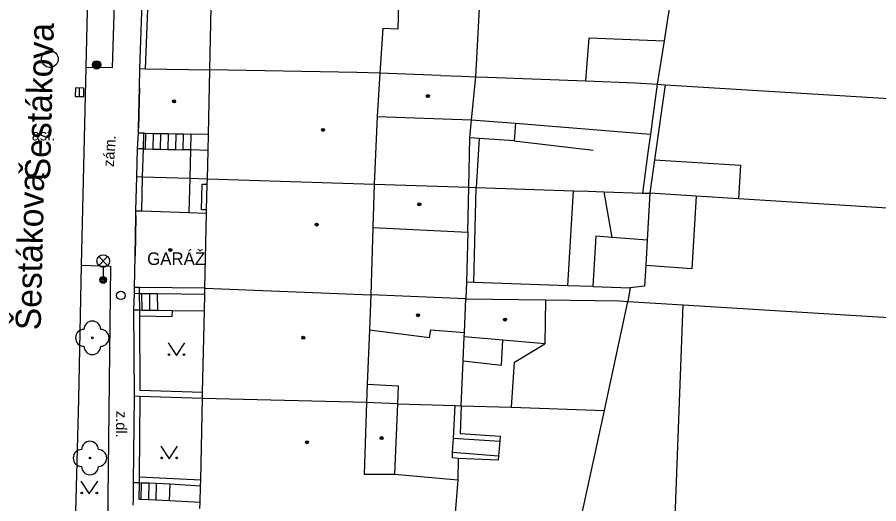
# Model space of a CAD drawing. Extents: x -596024 to -594475, y -1163820 to -1161957.
# Drawn here: x -595804.3 to -595752.9, y -1163049 to -1163020 of the extents above; entities that cross this region are included whole.
import ezdxf

# ---------------------------------------------------------------- set-up
doc = ezdxf.new("R2010")
doc.units = 0
for name, color, linetype in [('Level 10', 7, 'Continuous'), ('Level 11', 7, 'Continuous'), ('Level 22', 7, 'Continuous'), ('Level 25', 7, 'Continuous'), ('Level 27', 7, 'Continuous'), ('Level 28', 7, 'Continuous'), ('Level 33', 7, 'Continuous'), ('Level 36', 7, 'Continuous'), ('Level 39', 7, 'Continuous'), ('Level 40', 7, 'Continuous'), ('Level 41', 7, 'Continuous'), ('Level 49', 7, 'Continuous'), ('Level 5', 7, 'Continuous'), ('Level 50', 7, 'Continuous'), ('Level 6', 7, 'Continuous'), ('Level 7', 7, 'Continuous')]:
    doc.layers.add(name, color=color, linetype=linetype)

msp = doc.modelspace()

# ---------------------------------------------------------------- linework, layer by layer
at = {"layer": 'Level 10'}
for points in [[(-595799.88, -1163010.34), (-595800.17, -1163023.04)], [(-595800.17, -1163023.04), (-595800.46, -1163034.82)], [(-595800.46, -1163034.82), (-595800.62, -1163042.8), (-595800.83, -1163051.01)]]:
    msp.add_lwpolyline(points, dxfattribs=at)
at = {"layer": 'Level 11'}
for points in [[(-595776.93, -1163023.59), (-595776.6, -1163017.25)], [(-595765.11, -1163017.68), (-595765.52, -1163020.28), (-595765.7, -1163021.44), (-595766.12, -1163024.03)], [(-595798.47, -1163018.57), (-595798.6, -1163023.05), (-595800.17, -1163023.04)], [(-595770.38, -1163023.83), (-595770.18, -1163021.27), (-595765.7, -1163021.44)], [(-595776.93, -1163023.59), (-595776.24, -1163023.62)], [(-595776.24, -1163023.62), (-595770.38, -1163023.83), (-595767.41, -1163023.94)], [(-595767.41, -1163023.94), (-595766.12, -1163024.03)], [(-595766.12, -1163024.03), (-595766.52, -1163027), (-595766.67, -1163028.1), (-595766.99, -1163030.52)], [(-595765.65, -1163024.06), (-595766.27, -1163028.53), (-595766.55, -1163030.52)], [(-595766.12, -1163024.03), (-595765.65, -1163024.06)], [(-595765.65, -1163024.06), (-595746.77, -1163025.21)], [(-595777.28, -1163027.22), (-595777.18, -1163026.15)], [(-595777.18, -1163026.15), (-595774.56, -1163026.35), (-595774.64, -1163027.4), (-595776.74, -1163027.26)], [(-595774.56, -1163026.35), (-595766.52, -1163027)], [(-595796.61, -1163026.95), (-595796.64, -1163027.88)], [(-595796.17, -1163026.96), (-595796.19, -1163027.89)], [(-595795.72, -1163026.97), (-595795.74, -1163027.9)], [(-595795.27, -1163026.97), (-595795.29, -1163027.91)], [(-595794.82, -1163026.98), (-595794.84, -1163027.92)], [(-595794.37, -1163026.99), (-595794.39, -1163027.93)], [(-595793.92, -1163027), (-595793.94, -1163027.94)], [(-595777.35, -1163030.17), (-595777.28, -1163027.22)], [(-595776.74, -1163027.26), (-595777.28, -1163027.22)], [(-595776.74, -1163027.26), (-595776.91, -1163030.19)], [(-595774.64, -1163027.4), (-595769.93, -1163027.95)], [(-595796.74, -1163027.88), (-595797.09, -1163027.87)], [(-595796.74, -1163027.88), (-595796.64, -1163027.88)], [(-595796.64, -1163027.88), (-595796.19, -1163027.89)], [(-595796.19, -1163027.89), (-595795.74, -1163027.9)], [(-595795.74, -1163027.9), (-595795.29, -1163027.91)], [(-595795.29, -1163027.91), (-595794.84, -1163027.92)], [(-595794.84, -1163027.92), (-595794.39, -1163027.93)], [(-595793.94, -1163027.94), (-595794.39, -1163027.93)], [(-595793.94, -1163027.94), (-595793.98, -1163029.63)], [(-595792.89, -1163027.97), (-595793.94, -1163027.94)], [(-595766.27, -1163028.53), (-595761.15, -1163028.86), (-595761.27, -1163030.85)], [(-595797.14, -1163029.53), (-595796.79, -1163029.54)], [(-595796.79, -1163029.54), (-595793.98, -1163029.63)], [(-595793.98, -1163029.63), (-595794.03, -1163031.68)], [(-595793.98, -1163029.63), (-595792.93, -1163029.67)], [(-595792.98, -1163031.51), (-595793.28, -1163031.51), (-595793.24, -1163029.98), (-595792.94, -1163029.98)], [(-595777.35, -1163030.17), (-595776.91, -1163030.19)], [(-595777.05, -1163035.85), (-595776.91, -1163030.19)], [(-595776.91, -1163030.19), (-595771.1, -1163030.38), (-595770.23, -1163030.41), (-595769.27, -1163030.44)], [(-595771.45, -1163036.04), (-595771.1, -1163030.38)], [(-595768.81, -1163033.16), (-595769.27, -1163030.44)], [(-595769.27, -1163030.44), (-595766.99, -1163030.52)], [(-595766.99, -1163030.52), (-595766.55, -1163030.52)], [(-595766.55, -1163030.52), (-595766.71, -1163033.33)], [(-595746.98, -1163031.75), (-595761.27, -1163030.85), (-595763.79, -1163030.69), (-595766.55, -1163030.52)], [(-595763.79, -1163030.69), (-595764.06, -1163035.02), (-595766.8, -1163034.84)], [(-595777.41, -1163032.84), (-595777.49, -1163035.83)], [(-595768.81, -1163033.16), (-595769.77, -1163033.09), (-595769.96, -1163036.09)], [(-595766.71, -1163033.33), (-595768.81, -1163033.16)], [(-595766.71, -1163033.33), (-595766.8, -1163034.84), (-595766.87, -1163036.06), (-595767.72, -1163036.16)], [(-595798.71, -1163034.87), (-595798.96, -1163057.29), (-595800.76, -1163057.4)], [(-595800.46, -1163034.82), (-595798.71, -1163034.87)], [(-595777.49, -1163035.83), (-595777.53, -1163036.81)], [(-595777.05, -1163035.85), (-595777.49, -1163035.83)], [(-595769.96, -1163036.09), (-595771.45, -1163036.04), (-595777.05, -1163035.85)], [(-595769.96, -1163036.09), (-595767.72, -1163036.16)], [(-595767.72, -1163036.16), (-595767.87, -1163036.97)], [(-595797.28, -1163036.48), (-595796.97, -1163036.49)], [(-595796.97, -1163036.49), (-595796.85, -1163036.49)], [(-595796.85, -1163036.49), (-595796.38, -1163036.49)], [(-595796.85, -1163036.49), (-595796.84, -1163037.49)], [(-595796.38, -1163036.49), (-595795.92, -1163036.5)], [(-595796.38, -1163036.49), (-595796.38, -1163037.49)], [(-595795.92, -1163036.5), (-595793.09, -1163036.54)], [(-595795.92, -1163036.5), (-595795.91, -1163037.5)], [(-595772.77, -1163036.87), (-595768.37, -1163036.93), (-595767.87, -1163036.97)], [(-595769.25, -1163043.46), (-595767.87, -1163036.97)], [(-595767.87, -1163036.97), (-595764.57, -1163037.17)], [(-595764.57, -1163037.17), (-595749.4, -1163038.1)], [(-595797.31, -1163037.48), (-595796.96, -1163037.48)], [(-595796.96, -1163037.48), (-595796.84, -1163037.49)], [(-595796.96, -1163037.83), (-595795.03, -1163037.86), (-595795.01, -1163037.51)], [(-595796.84, -1163037.49), (-595796.38, -1163037.49)], [(-595796.38, -1163037.49), (-595795.91, -1163037.5)], [(-595795.91, -1163037.5), (-595795.01, -1163037.51)], [(-595795.01, -1163037.51), (-595793.11, -1163037.54)], [(-595777.69, -1163040.51), (-595777.62, -1163039.09)], [(-595777.69, -1163040.51), (-595775.4, -1163040.77), (-595775.31, -1163039.28)], [(-595774.81, -1163043.28), (-595774.62, -1163040.58), (-595772.82, -1163039.49)], [(-595777.8, -1163043.19), (-595777.69, -1163040.51)], [(-595783.4, -1163041.91), (-595781.55, -1163041.99), (-595781.6, -1163043.07)], [(-595796.93, -1163042.63), (-595797.28, -1163042.62)], [(-595793.23, -1163042.75), (-595796.93, -1163042.63)], [(-595781.6, -1163043.07), (-595778.17, -1163043.18)], [(-595778.27, -1163045.12), (-595778.17, -1163043.18)], [(-595778.17, -1163043.18), (-595777.8, -1163043.19)], [(-595777.8, -1163043.19), (-595777.86, -1163044.84), (-595775.48, -1163045), (-595775.5, -1163045.3)], [(-595777.8, -1163043.19), (-595774.81, -1163043.28)], [(-595774.81, -1163043.28), (-595769.25, -1163043.46)], [(-595770.71, -1163050.13), (-595769.25, -1163043.46)], [(-595778.31, -1163045.95), (-595778.27, -1163045.12)], [(-595778.27, -1163045.12), (-595775.5, -1163045.3)], [(-595775.5, -1163045.3), (-595775.57, -1163046.16)], [(-595777.99, -1163046.32), (-595778.32, -1163046.29), (-595778.31, -1163045.95)], [(-595778.31, -1163045.95), (-595775.57, -1163046.16)], [(-595777.99, -1163046.32), (-595778, -1163047.59)], [(-595775.57, -1163046.16), (-595775.6, -1163046.42), (-595777.99, -1163046.32)], [(-595796.98, -1163047.42), (-595793.33, -1163047.6)], [(-595797.33, -1163047.75), (-595796.98, -1163047.76)], [(-595796.98, -1163047.76), (-595796.88, -1163047.77)], [(-595796.88, -1163047.77), (-595796.89, -1163048.77)], [(-595796.88, -1163047.77), (-595796.43, -1163047.78)], [(-595796.43, -1163047.78), (-595796.44, -1163048.8)], [(-595796.43, -1163047.78), (-595795.99, -1163047.8)], [(-595795.99, -1163047.8), (-595796, -1163048.82)], [(-595795.99, -1163047.8), (-595795.15, -1163047.83)], [(-595795.19, -1163048.86), (-595795.15, -1163047.83)], [(-595795.15, -1163047.83), (-595793.35, -1163047.95)]]:
    msp.add_lwpolyline(points, dxfattribs=at)
at = {"layer": 'Level 22'}
for centre in [(-595799.79, -1163039.14), (-595799.93, -1163046.3)]:
    msp.add_circle(centre, 0.05, dxfattribs=at)
for centre, start, end in [((-595799.79, -1163038.64), 0, 180), ((-595800.29, -1163039.14), 90, 270), ((-595799.29, -1163039.14), 270, 90), ((-595799.79, -1163039.64), 180, 0), ((-595799.93, -1163045.8), 0, 180), ((-595800.43, -1163046.3), 90, 270), ((-595799.43, -1163046.3), 270, 90), ((-595799.93, -1163046.8), 180, 0)]:
    msp.add_arc(centre, 0.5, start, end, dxfattribs=at)
at = {"layer": 'Level 25'}
for radius in [0.25, 0.2, 0.15, 0.1, 0.05]:
    msp.add_circle((-595799.53, -1163022.88), radius, dxfattribs=at)
at = {"layer": 'Level 27'}
msp.add_line((-595800.555, -1163024.76), (-595800.545, -1163024.26), dxfattribs=at)
msp.add_lwpolyline([(-595800.305, -1163024.765), (-595800.295, -1163024.265), (-595800.795, -1163024.255), (-595800.805, -1163024.755)], close=True, dxfattribs=at)
msp.add_circle((-595802.32, -1163022.53), 0.5, dxfattribs=at)
at = {"layer": 'Level 28'}
msp.add_circle((-595798.09, -1163036.61), 0.25, dxfattribs=at)
at = {"layer": 'Level 33'}
for p, q in [((-595799.405, -1163034.83), (-595798.875, -1163034.3)), ((-595799.405, -1163034.3), (-595798.875, -1163034.83)), ((-595799.14, -1163034.94), (-595799.14, -1163035.69))]:
    msp.add_line(p, q, dxfattribs=at)
for centre, radius in [((-595799.14, -1163034.565), 0.375), ((-595799.14, -1163035.69), 0.2), ((-595799.14, -1163035.69), 0.145), ((-595799.14, -1163035.69), 0.0876)]:
    msp.add_circle(centre, radius, dxfattribs=at)
at = {"layer": 'Level 36'}
for points in [[(-595795.27, -1163039.44), (-595794.77, -1163040.19), (-595794.27, -1163039.44)], [(-595795.71, -1163045.59), (-595795.21, -1163046.34), (-595794.71, -1163045.59)], [(-595800.47, -1163047.68), (-595799.97, -1163048.43), (-595799.47, -1163047.68)]]:
    msp.add_lwpolyline(points, dxfattribs=at)
for centre in [(-595795.22, -1163040.14), (-595794.321, -1163040.14), (-595795.66, -1163046.29), (-595794.761, -1163046.29), (-595800.42, -1163048.38), (-595799.521, -1163048.38)]:
    msp.add_circle(centre, 0.05, dxfattribs=at)
at = {"layer": 'Level 39'}
for centre, radius in [((-595794.92, -1163025.05), 0.09), ((-595794.92, -1163025.05), 0.0398), ((-595779.79, -1163024.74), 0.09), ((-595779.79, -1163024.74), 0.0398), ((-595786.03, -1163026.75), 0.09), ((-595786.03, -1163026.75), 0.0398), ((-595780.3, -1163031.19), 0.09), ((-595780.3, -1163031.19), 0.0398), ((-595786.42, -1163032.39), 0.09), ((-595786.42, -1163032.39), 0.0398), ((-595795.14, -1163033.9), 0.09), ((-595795.14, -1163033.9), 0.0398), ((-595780.37, -1163037.79), 0.09), ((-595780.37, -1163037.79), 0.0398), ((-595775.19, -1163038.05), 0.09), ((-595775.19, -1163038.05), 0.0398), ((-595787.22, -1163039.13), 0.09), ((-595787.22, -1163039.13), 0.0398), ((-595782.55, -1163045.11), 0.09), ((-595787, -1163045.36), 0.09), ((-595787, -1163045.36), 0.0398), ((-595782.55, -1163045.11), 0.0398)]:
    msp.add_circle(centre, radius, dxfattribs=at)
at = {"layer": 'Level 5'}
for points in [[(-595792.79, -1163023.17), (-595792.64, -1163016.65)], [(-595781.52, -1163018.49), (-595781.58, -1163020.75)], [(-595782.47, -1163020.71), (-595782.65, -1163023.37)], [(-595781.58, -1163020.75), (-595782.47, -1163020.71)], [(-595796.98, -1163024.24), (-595796.96, -1163023.1)], [(-595796.96, -1163023.1), (-595796.61, -1163023.11)], [(-595796.61, -1163023.11), (-595792.79, -1163023.17)], [(-595792.87, -1163027.02), (-595792.79, -1163023.17)], [(-595784.02, -1163023.33), (-595792.79, -1163023.17)], [(-595782.65, -1163023.37), (-595784.02, -1163023.33)], [(-595782.65, -1163023.37), (-595782.82, -1163025.95)], [(-595779.04, -1163023.51), (-595782.65, -1163023.37)], [(-595779.04, -1163023.51), (-595777.78, -1163023.56)], [(-595777.78, -1163023.56), (-595776.93, -1163023.59)], [(-595777.18, -1163026.15), (-595776.93, -1163023.59)], [(-595797.03, -1163026.64), (-595796.98, -1163024.24)], [(-595782.82, -1163025.95), (-595782.99, -1163029.98)], [(-595782.82, -1163025.95), (-595777.18, -1163026.15)], [(-595797.04, -1163026.94), (-595797.03, -1163026.64)], [(-595796.71, -1163026.95), (-595797.04, -1163026.94)], [(-595796.71, -1163026.95), (-595796.61, -1163026.95)], [(-595796.61, -1163026.95), (-595796.17, -1163026.96)], [(-595796.17, -1163026.96), (-595795.72, -1163026.97)], [(-595795.72, -1163026.97), (-595795.27, -1163026.97)], [(-595795.27, -1163026.97), (-595794.82, -1163026.98)], [(-595794.82, -1163026.98), (-595794.37, -1163026.99)], [(-595794.37, -1163026.99), (-595793.92, -1163027)], [(-595792.87, -1163027.02), (-595793.92, -1163027)], [(-595792.89, -1163027.97), (-595792.87, -1163027.02)], [(-595792.93, -1163029.67), (-595792.89, -1163027.97)], [(-595792.98, -1163031.51), (-595792.94, -1163029.98)], [(-595792.94, -1163029.98), (-595792.93, -1163029.67)], [(-595792.93, -1163029.67), (-595782.99, -1163029.98)], [(-595782.99, -1163029.98), (-595783.07, -1163032.57)], [(-595782.99, -1163029.98), (-595777.35, -1163030.17)], [(-595777.41, -1163032.84), (-595777.35, -1163030.17)], [(-595797.2, -1163031.87), (-595797.19, -1163031.57)], [(-595797.19, -1163031.57), (-595796.84, -1163031.58)], [(-595796.84, -1163031.58), (-595794.03, -1163031.68)], [(-595794.03, -1163031.68), (-595792.98, -1163031.72)], [(-595792.98, -1163031.72), (-595792.98, -1163031.51)], [(-595797.24, -1163034.27), (-595797.2, -1163031.87)], [(-595793.08, -1163036.19), (-595792.98, -1163031.72)], [(-595783.07, -1163032.57), (-595783.18, -1163036.58)], [(-595783.07, -1163032.57), (-595777.41, -1163032.84)], [(-595797.27, -1163036.14), (-595797.24, -1163034.27)], [(-595796.97, -1163036.14), (-595797.27, -1163036.14)], [(-595793.08, -1163036.19), (-595796.97, -1163036.14)], [(-595793.09, -1163036.54), (-595793.08, -1163036.19)], [(-595793.08, -1163036.19), (-595783.18, -1163036.58)], [(-595793.11, -1163037.54), (-595793.09, -1163036.54)], [(-595783.18, -1163036.58), (-595783.27, -1163038.66)], [(-595777.53, -1163036.81), (-595783.18, -1163036.58)], [(-595777.61, -1163038.82), (-595777.53, -1163036.81)], [(-595777.53, -1163036.81), (-595772.77, -1163036.87)], [(-595772.77, -1163036.87), (-595772.82, -1163039.49)], [(-595793.22, -1163042.4), (-595793.11, -1163037.54)], [(-595783.27, -1163038.66), (-595783.4, -1163041.91)], [(-595783.27, -1163038.66), (-595779.69, -1163039.12)], [(-595779.69, -1163039.12), (-595779.61, -1163038.67)], [(-595779.61, -1163038.67), (-595777.61, -1163038.82)], [(-595777.62, -1163039.09), (-595777.61, -1163038.82)], [(-595775.31, -1163039.28), (-595777.62, -1163039.09)], [(-595772.82, -1163039.49), (-595775.31, -1163039.28)], [(-595783.4, -1163041.91), (-595783.45, -1163043)], [(-595793.23, -1163042.75), (-595793.22, -1163042.4)], [(-595793.33, -1163047.6), (-595793.23, -1163042.75)], [(-595783.45, -1163043), (-595793.23, -1163042.75)], [(-595783.45, -1163043), (-595783.58, -1163047.26)], [(-595781.6, -1163043.07), (-595783.45, -1163043)], [(-595781.6, -1163043.07), (-595781.77, -1163047.27)], [(-595793.35, -1163047.95), (-595793.33, -1163047.6)], [(-595783.58, -1163047.26), (-595781.77, -1163047.27)], [(-595781.77, -1163047.27), (-595778, -1163047.59)], [(-595778, -1163047.59), (-595778.18, -1163049.83)], [(-595793.37, -1163048.95), (-595793.35, -1163047.95)], [(-595793.38, -1163049.3), (-595793.37, -1163048.95)]]:
    msp.add_lwpolyline(points, dxfattribs=at)
at = {"layer": 'Level 6'}
for points in [[(-595796.98, -1163024.24), (-595797.03, -1163026.64)], [(-595797.2, -1163031.87), (-595797.24, -1163034.27)]]:
    msp.add_lwpolyline(points, dxfattribs=at)
at = {"layer": 'Level 7'}
for points in [[(-595796.96, -1163023.1), (-595796.79, -1163018.58), (-595796.71, -1163016.48)], [(-595796.61, -1163023.11), (-595796.36, -1163016.5)], [(-595797.09, -1163027.87), (-595797.04, -1163026.94)], [(-595796.74, -1163027.88), (-595796.71, -1163026.95)], [(-595797.14, -1163029.53), (-595797.09, -1163027.87)], [(-595796.79, -1163029.54), (-595796.74, -1163027.88)], [(-595797.19, -1163031.57), (-595797.14, -1163029.53)], [(-595796.84, -1163031.58), (-595796.79, -1163029.54)], [(-595797.28, -1163036.48), (-595797.27, -1163036.14)], [(-595796.97, -1163036.49), (-595796.97, -1163036.14)], [(-595797.31, -1163037.48), (-595797.28, -1163036.48)], [(-595796.96, -1163037.48), (-595796.97, -1163036.49)], [(-595749.33, -1163057.54), (-595765.3, -1163056.68), (-595764.57, -1163037.17)], [(-595797.28, -1163042.62), (-595797.31, -1163037.48)], [(-595796.96, -1163037.83), (-595796.96, -1163037.48)], [(-595793.22, -1163042.4), (-595796.93, -1163042.28), (-595796.96, -1163037.83)], [(-595797.33, -1163047.75), (-595797.28, -1163042.62)], [(-595796.98, -1163047.42), (-595796.93, -1163042.63)], [(-595796.98, -1163047.76), (-595796.98, -1163047.42)], [(-595797.35, -1163049.1), (-595797.34, -1163048.75), (-595797.33, -1163047.75)], [(-595796.99, -1163048.77), (-595796.98, -1163047.76)], [(-595796.89, -1163048.77), (-595796.99, -1163048.77)], [(-595796.44, -1163048.8), (-595796.89, -1163048.77)], [(-595796, -1163048.82), (-595796.44, -1163048.8)], [(-595795.19, -1163048.86), (-595796, -1163048.82)], [(-595793.37, -1163048.95), (-595795.19, -1163048.86)]]:
    msp.add_lwpolyline(points, dxfattribs=at)

# ---------------------------------------------------------------- texts
at = {"layer": 'Level 40'}
msp.add_text('asf.', height=0.65, dxfattribs=at).set_placement((-595803.4, -1163027.38))
for s, rotation, p in [('zám.', 86.19, (-595798.51, -1163028.97)), ('z.dl.', 268.957, (-595798.36, -1163043.49))]:
    msp.add_text(s, height=0.65, rotation=rotation, dxfattribs=at).set_placement(p)
at = {"layer": 'Level 41'}
msp.add_text('GARÁŽ', height=0.75, dxfattribs=at).set_placement((-595796.52, -1163034.8))
at = {"layer": 'Level 49'}
msp.add_text('Šestákova', height=1.5, rotation=88.66, dxfattribs=at).set_placement((-595802.87, -1163038.7))
at = {"layer": 'Level 50'}
msp.add_text('Šestákova', height=1.5, rotation=88.5957, dxfattribs=at).set_placement((-595802.31, -1163029.766))

doc.saveas('drawing.dxf')
